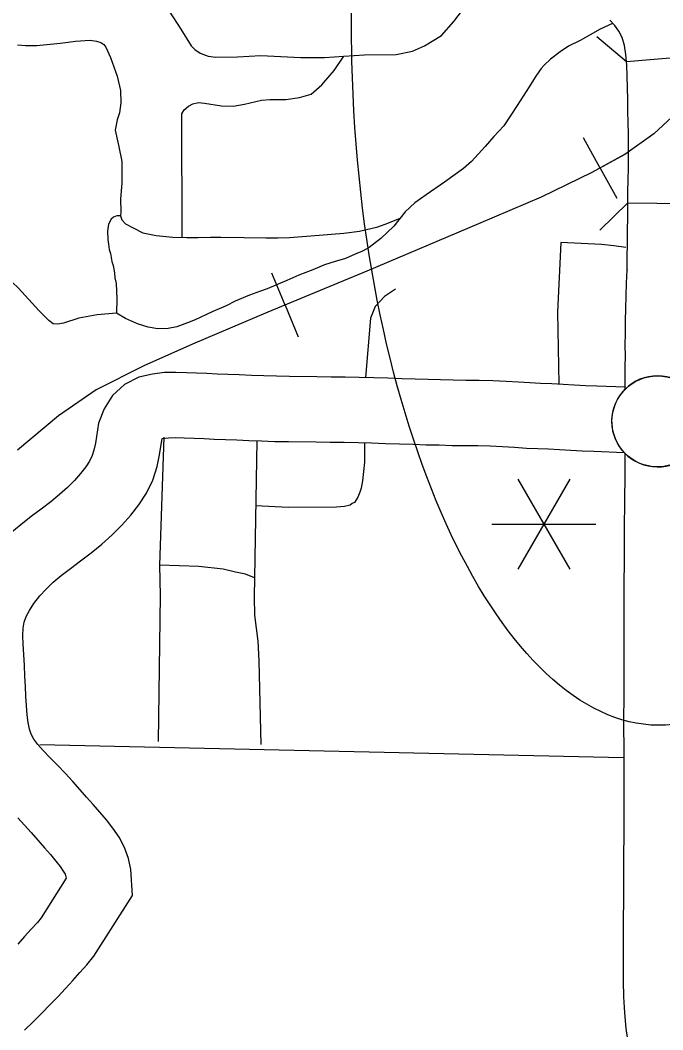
# Model space of a CAD drawing. Extents: x 1370130 to 1380143, y 377636 to 380256.
# Drawn here: x 1377329 to 1377398.1, y 379185.1 to 379293.7 of the extents above; entities that cross this region are included whole.
import ezdxf

# ---------------------------------------------------------------- set-up
doc = ezdxf.new("R2010")
doc.units = 0
for name, color, linetype in [('Level 10', 7, 'Continuous'), ('Level 24', 7, 'Continuous'), ('Level 33', 7, 'Continuous'), ('Level 34', 7, 'Continuous'), ('Level 37', 7, 'Continuous'), ('Level 40', 7, 'Continuous'), ('Level 48', 7, 'Continuous'), ('Level 6', 7, 'Continuous'), ('R_Draft', 7, 'Continuous')]:
    doc.layers.add(name, color=color, linetype=linetype)

msp = doc.modelspace()

# ---------------------------------------------------------------- linework, layer by layer
at = {"layer": 'Level 10'}
for p, q in [((1377392.99, 379293.1), (1377392.44, 379293.67)), ((1377393.42, 379292.49), (1377392.99, 379293.1)), ((1377393.76, 379291.78), (1377393.42, 379292.49)), ((1377394.01, 379290.93), (1377393.76, 379291.78)), ((1377394.18, 379289.97), (1377394.01, 379290.93)), ((1377394.24, 379289.17), (1377394.18, 379289.97)), ((1377401.22, 379289.75), (1377394.24, 379289.17)), ((1377394.38, 379274.03), (1377401.38, 379273.92)), ((1377394.29, 379266.8), (1377394.29, 379266.76))]:
    msp.add_line(p, q, dxfattribs=at)
for points in [[(1377394.38, 379274.03), (1377394.39, 379275.15), (1377394.41, 379276.47), (1377394.44, 379277.76), (1377394.46, 379279), (1377394.46, 379280.2), (1377394.44, 379281.41), (1377394.41, 379282.64), (1377394.39, 379283.87), (1377394.37, 379285.12), (1377394.35, 379286.38), (1377394.31, 379287.64), (1377394.27, 379288.87), (1377394.24, 379289.17)], [(1377394.29, 379266.76), (1377394.31, 379268.19), (1377394.33, 379269.62), (1377394.34, 379271.03), (1377394.36, 379272.43), (1377394.37, 379273.81), (1377394.38, 379274.03)], [(1377394.08, 379253.95), (1377394.1, 379256.41), (1377394.11, 379257.52), (1377394.1, 379258.71), (1377394.11, 379259.99), (1377394.13, 379261.31), (1377394.17, 379262.66), (1377394.21, 379264.02), (1377394.25, 379265.39), (1377394.29, 379266.8)], [(1377393.99, 379247.17), (1377393.87, 379247.3), (1377393.75, 379247.44), (1377393.58, 379247.67), (1377393.41, 379247.93), (1377393.22, 379248.25), (1377393.04, 379248.64), (1377392.9, 379249.04), (1377392.78, 379249.47), (1377392.72, 379249.85), (1377392.68, 379250.24), (1377392.67, 379250.63), (1377392.7, 379251.06), (1377392.76, 379251.41), (1377392.85, 379251.83), (1377392.98, 379252.22), (1377393.13, 379252.58), (1377393.32, 379252.94), (1377393.5, 379253.24), (1377393.68, 379253.49), (1377393.86, 379253.71), (1377394.08, 379253.95), (1377394.08, 379254.17), (1377391.03, 379254.28), (1377389.83, 379254.34), (1377388.6, 379254.41), (1377387.41, 379254.46), (1377386.22, 379254.53), (1377385, 379254.59), (1377383.83, 379254.64), (1377382.61, 379254.71), (1377381.28, 379254.79), (1377379.85, 379254.86), (1377378.39, 379254.9), (1377376.95, 379254.92), (1377375.58, 379254.93), (1377374.25, 379254.97), (1377372.9, 379255), (1377371.51, 379255.04), (1377370.07, 379255.09), (1377368.58, 379255.14), (1377367.06, 379255.2), (1377365.5, 379255.24), (1377363.98, 379255.26), (1377362.48, 379255.28), (1377360.95, 379255.3), (1377357.98, 379255.33), (1377356.6, 379255.36), (1377355.24, 379255.4), (1377353.9, 379255.45), (1377352.6, 379255.51), (1377351.37, 379255.55), (1377350.23, 379255.6), (1377349.09, 379255.66), (1377347.98, 379255.69), (1377346.91, 379255.73), (1377345.78, 379255.76), (1377344.55, 379255.75), (1377343.26, 379255.6), (1377341.78, 379255.25), (1377340.27, 379254.46), (1377338.95, 379253.29), (1377338.08, 379251.87), (1377337.47, 379250.31)], [(1377337.47, 379250.31), (1377337.12, 379248.16), (1377336.97, 379247.4), (1377336.78, 379246.82), (1377336.5, 379246.24), (1377336.09, 379245.61), (1377335.53, 379244.89), (1377334.87, 379244.14), (1377334.12, 379243.4), (1377333.27, 379242.63), (1377332.32, 379241.86), (1377331.29, 379241.07), (1377330.21, 379240.26), (1377329.09, 379239.39), (1377327.95, 379238.44)], [(1377329.51, 379185.03), (1377330.44, 379185.94), (1377331.36, 379186.86), (1377332.22, 379187.75), (1377333.07, 379188.63), (1377333.9, 379189.51), (1377334.69, 379190.38), (1377335.46, 379191.23), (1377336.19, 379192.06), (1377336.96, 379192.98), (1377341.1, 379199.51), (1377340.95, 379202.31), (1377340.69, 379203.51), (1377340.26, 379204.67), (1377339.67, 379205.78), (1377338.99, 379206.77), (1377338.3, 379207.65), (1377337.59, 379208.49), (1377336.88, 379209.29), (1377336.18, 379210.08), (1377335.48, 379210.89), (1377334.71, 379211.76), (1377333.89, 379212.66), (1377333.05, 379213.53), (1377332.22, 379214.36), (1377331.5, 379215.12), (1377330.93, 379215.76), (1377330.52, 379216.34), (1377330.23, 379216.86), (1377330.03, 379217.42), (1377329.89, 379218.11), (1377329.78, 379218.94), (1377329.71, 379219.91), (1377329.64, 379220.96), (1377329.59, 379222.01), (1377329.55, 379223.12), (1377329.49, 379224.27), (1377329.43, 379225.43), (1377329.36, 379226.53), (1377329.33, 379227.49), (1377329.37, 379228.27), (1377329.48, 379228.91), (1377329.68, 379229.51), (1377330.02, 379230.17), (1377330.52, 379230.93), (1377331.14, 379231.73), (1377331.82, 379232.47), (1377332.59, 379233.2), (1377333.46, 379233.92), (1377334.45, 379234.68), (1377335.53, 379235.5), (1377336.67, 379236.37), (1377337.81, 379237.31), (1377338.93, 379238.3), (1377339.98, 379239.35), (1377340.92, 379240.42), (1377341.8, 379241.54), (1377342.61, 379242.8), (1377343.29, 379244.19), (1377343.76, 379245.64), (1377344.01, 379246.92), (1377344.3, 379248.67)], [(1377344.3, 379248.67), (1377345, 379248.75), (1377345.73, 379248.76), (1377346.67, 379248.74), (1377347.74, 379248.69), (1377348.81, 379248.66), (1377349.91, 379248.61), (1377351.11, 379248.55), (1377352.33, 379248.52), (1377353.62, 379248.46), (1377354.98, 379248.41), (1377356.41, 379248.36), (1377357.89, 379248.33), (1377360.87, 379248.3), (1377362.38, 379248.28), (1377363.89, 379248.26), (1377365.37, 379248.24), (1377366.82, 379248.2), (1377368.33, 379248.14), (1377369.84, 379248.09), (1377371.29, 379248.05), (1377372.7, 379248), (1377374.08, 379247.97), (1377375.47, 379247.93), (1377376.87, 379247.93), (1377378.23, 379247.9), (1377379.58, 379247.86), (1377380.9, 379247.8), (1377382.19, 379247.72), (1377383.47, 379247.64), (1377384.7, 379247.59), (1377385.86, 379247.54), (1377387.04, 379247.47), (1377388.26, 379247.42), (1377389.46, 379247.35), (1377390.71, 379247.29), (1377393.99, 379247.17)], [(1377394.04, 379247.11), (1377394.04, 379244.04), (1377394.01, 379242.65), (1377394.01, 379241.2), (1377394, 379239.72), (1377393.98, 379238.2), (1377393.98, 379236.63), (1377393.97, 379235.05), (1377393.96, 379233.43), (1377393.96, 379231.81), (1377393.95, 379230.18), (1377393.95, 379228.54), (1377393.95, 379226.9), (1377393.96, 379225.27), (1377393.95, 379223.67), (1377393.94, 379222.06), (1377393.93, 379220.46), (1377393.92, 379218.88), (1377393.92, 379217.29), (1377393.93, 379215.74), (1377393.94, 379214.17), (1377393.95, 379212.61), (1377393.93, 379210.98), (1377393.93, 379209.25), (1377393.93, 379207.52), (1377393.93, 379205.78), (1377393.92, 379204.05), (1377393.91, 379202.31), (1377393.9, 379200.55), (1377393.9, 379198.82), (1377393.88, 379197.07), (1377393.88, 379195.33), (1377393.89, 379193.63), (1377393.89, 379191.96), (1377393.89, 379190.3), (1377393.92, 379188.6), (1377394.01, 379186.89), (1377394.17, 379185.2), (1377394.41, 379183.54)], [(1377328.79, 379207.86), (1377329.5, 379207.09), (1377330.2, 379206.29), (1377330.92, 379205.46), (1377331.64, 379204.65), (1377332.3, 379203.91), (1377332.88, 379203.22), (1377333.35, 379202.62), (1377333.67, 379202.15), (1377333.86, 379201.8), (1377333.96, 379201.54), (1377333.99, 379201.39), (1377333.99, 379201.37), (1377331.3, 379197.13), (1377330.88, 379196.62), (1377330.23, 379195.88), (1377329.51, 379195.09), (1377328.77, 379194.28)]]:
    msp.add_lwpolyline(points, dxfattribs=at)
for start, end in [(44.2406, 135.4553), (223.8465, 315.0217)]:
    msp.add_arc((1377397.57, 379250.51), 4.9, start, end, dxfattribs=at)
at = {"layer": 'Level 24'}
msp.add_circle((1377397.57, 379250.51), 4.9, dxfattribs=at)
at = {"layer": 'Level 33'}
for points in [[(1377345.06, 379294.63), (1377346.32, 379292.68), (1377347.42, 379290.9), (1377347.82, 379290.5), (1377348.4, 379290.11), (1377349.24, 379289.8), (1377350.08, 379289.69), (1377352.4, 379289.73), (1377354.91, 379289.84), (1377359.2, 379289.66), (1377361.77, 379289.66), (1377363.84, 379289.77), (1377366.07, 379289.93), (1377369.48, 379289.97), (1377371.21, 379290.33), (1377372.53, 379290.9), (1377374.35, 379292.01), (1377375.68, 379293.52), (1377377.05, 379295.33), (1377380.77, 379300.4)], [(1377394.15, 379269.21), (1377392.89, 379269.4), (1377391.53, 379269.54), (1377387.16, 379269.74), (1377386.82, 379262.24), (1377386.95, 379254.5)]]:
    msp.add_lwpolyline(points, dxfattribs=at)
at = {"layer": 'Level 34'}
for points in [[(1377392.74, 379293.31), (1377391.41, 379292.69), (1377389.26, 379291.47), (1377388.01, 379290.86), (1377387.1, 379290.26), (1377386.06, 379289.48), (1377385.39, 379288.83), (1377385.07, 379288.46), (1377384.88, 379288.2), (1377384.42, 379287.51), (1377383.77, 379286.5), (1377382.47, 379284.48), (1377381.06, 379282.28), (1377379.98, 379281.13), (1377379.05, 379280.07), (1377377.57, 379278.47), (1377376.71, 379277.71), (1377374.68, 379276.25), (1377372.68, 379274.88), (1377371.46, 379274.01), (1377370.44, 379273.03), (1377369.21, 379271.51), (1377367.83, 379270.19), (1377366.57, 379269.22), (1377365.84, 379268.82), (1377365.05, 379268.48), (1377364, 379268.04), (1377362.89, 379267.69), (1377361.76, 379267.34), (1377360.51, 379266.81), (1377358.99, 379266.23), (1377357.71, 379265.66)], [(1377328.74, 379290.99), (1377329.62, 379290.95), (1377330.83, 379290.92), (1377331.9, 379291.05), (1377333.35, 379291.19), (1377334.19, 379291.3), (1377335, 379291.39), (1377336.57, 379291.49), (1377337.25, 379291.41), (1377337.71, 379291.24), (1377338.04, 379291.03), (1377338.26, 379290.74), (1377338.76, 379289.65), (1377339.47, 379287.63), (1377339.81, 379286.08), (1377339.85, 379284.78), (1377339.72, 379283.69), (1377339.46, 379282.95), (1377339.24, 379281.82), (1377339.62, 379280.23), (1377339.95, 379278.47), (1377339.97, 379276.11), (1377339.83, 379274.44), (1377339.85, 379273.05), (1377339.83, 379272.61), (1377339.95, 379272.17), (1377340.35, 379271.74), (1377341.2, 379271.33), (1377342.24, 379270.79), (1377343.65, 379270.49), (1377345.45, 379270.32), (1377346.96, 379270.28), (1377348.17, 379270.28), (1377349.51, 379270.32), (1377350.6, 379270.32), (1377353.12, 379270.28), (1377355.46, 379270.24), (1377356.74, 379270.26), (1377357.99, 379270.3), (1377361.18, 379270.54), (1377363.85, 379270.74), (1377365.53, 379270.98), (1377367.48, 379271.44), (1377368.56, 379271.83), (1377369.9, 379272.36)], [(1377346.47, 379270.3), (1377346.43, 379283.57), (1377346.66, 379284.03), (1377347.13, 379284.41), (1377347.59, 379284.66), (1377348.21, 379284.79), (1377348.84, 379284.74), (1377350.69, 379284.45), (1377351.94, 379284.41), (1377353.16, 379284.62), (1377355, 379285.04), (1377355.88, 379285.12), (1377357.6, 379285.12), (1377359.06, 379285.33), (1377360.32, 379285.71), (1377361.49, 379286.71), (1377362.79, 379288.26), (1377363.84, 379289.77)], [(1377339.83, 379272.61), (1377339.42, 379272.61), (1377339.07, 379272.47), (1377338.81, 379272.27), (1377338.52, 379271.72), (1377338.44, 379270.97), (1377338.45, 379270.06), (1377338.55, 379269.58), (1377338.6, 379268.98), (1377338.75, 379268.55), (1377338.88, 379267.69), (1377339.04, 379267.27), (1377339.16, 379266.49), (1377339.23, 379265.93), (1377339.34, 379265.32), (1377339.43, 379263.69), (1377339.38, 379262.16)], [(1377339.38, 379262.16), (1377337.3, 379261.97), (1377335.36, 379261.6), (1377333.71, 379261.08), (1377333.07, 379260.96), (1377332.58, 379261), (1377332.1, 379261.36), (1377331.05, 379262.45), (1377328.87, 379264.83), (1377326.78, 379266.76), (1377326.43, 379267.02), (1377326.01, 379267.17), (1377325.45, 379267.17), (1377324.84, 379266.93), (1377324.4, 379266.36), (1377324.26, 379265.8), (1377324.19, 379265.2), (1377324.38, 379263.24), (1377324.45, 379262.57), (1377324.35, 379261.7), (1377324.03, 379261.16), (1377323.69, 379260.81), (1377323.05, 379260.26)], [(1377357.71, 379265.66), (1377355.61, 379264.76), (1377354.89, 379264.5), (1377353.68, 379264.08), (1377352.15, 379263.44), (1377351.19, 379262.93), (1377350.45, 379262.6), (1377349.75, 379262.33), (1377349.08, 379262.02), (1377347.85, 379261.43), (1377347.04, 379261.1), (1377345.89, 379260.66), (1377344.96, 379260.48), (1377343.83, 379260.45), (1377342.8, 379260.64), (1377341.65, 379260.99), (1377340.37, 379261.56), (1377339.38, 379262.16)], [(1377369.39, 379264.71), (1377368.22, 379263.95), (1377367.21, 379262.86), (1377366.71, 379261.61), (1377366.16, 379255.23)], [(1377344.48, 379248.8), (1377344.02, 379235.05), (1377344.08, 379231.78), (1377343.86, 379216.09)], [(1377354.5, 379248.43), (1377354.2, 379231.61), (1377354.22, 379229.66), (1377354.59, 379226.87), (1377354.7, 379224.74), (1377354.92, 379215.75)], [(1377366.05, 379248.23), (1377366.05, 379246.13), (1377365.83, 379244.11), (1377365.72, 379243.33), (1377365.57, 379242.89), (1377365.35, 379242.34), (1377364.99, 379241.79), (1377364.74, 379241.67), (1377364.51, 379241.5), (1377363.92, 379241.35), (1377363.04, 379241.28), (1377357.87, 379241.24), (1377354.38, 379241.44)], [(1377354.24, 379233.69), (1377353.26, 379234.06), (1377352.19, 379234.28), (1377350.87, 379234.61), (1377348.23, 379234.9), (1377344.02, 379235.05)]]:
    msp.add_lwpolyline(points, dxfattribs=at)
at = {"layer": 'Level 37'}
for points in [[(1377394.24, 379289.17), (1377391.04, 379291.88)], [(1377391.37, 379271.09), (1377394.38, 379274.02)]]:
    msp.add_lwpolyline(points, dxfattribs=at)
at = {"layer": 'Level 40'}
for p, q in [((1377391.4, 379277.75), (1377389.61, 379280.99)), ((1377391.4, 379277.75), (1377393.19, 379274.52)), ((1377357.52, 379263.02), (1377356.1, 379266.43)), ((1377357.52, 379263.02), (1377358.93, 379259.6))]:
    msp.add_line(p, q, dxfattribs=at)
for points in [[(1377400.06, 379284.12), (1377397.18, 379281.42), (1377394.05, 379279.22), (1377390.5, 379277.26), (1377385.05, 379274.62), (1377378.31, 379271.74), (1377366.3, 379266.65), (1377355.65, 379262.24), (1377347.56, 379258.81), (1377342.35, 379256.48), (1377337.21, 379253.91), (1377333.17, 379251.09), (1377328.75, 379247.41)], [(1377394.03, 379279.21), (1377390.5, 379277.26), (1377385.05, 379274.62), (1377378.31, 379271.74), (1377366.3, 379266.65), (1377355.65, 379262.24), (1377347.56, 379258.81), (1377342.35, 379256.48), (1377337.21, 379253.91), (1377333.17, 379251.09), (1377328.75, 379247.41)]]:
    msp.add_lwpolyline(points, dxfattribs=at)
at = {"layer": 'Level 48'}
for p, q in [((1377388.14, 379244.3), (1377382.54, 379234.61)), ((1377382.54, 379244.3), (1377388.14, 379234.61)), ((1377379.74, 379239.46), (1377390.94, 379239.46))]:
    msp.add_line(p, q, dxfattribs=at)
at = {"layer": 'Level 6'}
msp.add_lwpolyline([(1377393.91, 379214.32), (1377331.16, 379215.71)], dxfattribs=at)
at = {"layer": 'R_Draft'}
msp.add_ellipse((1377395.3, 379287.06), major_axis=(-3.12, 69.23), ratio=0.440119, dxfattribs=at)

doc.saveas('drawing.dxf')
